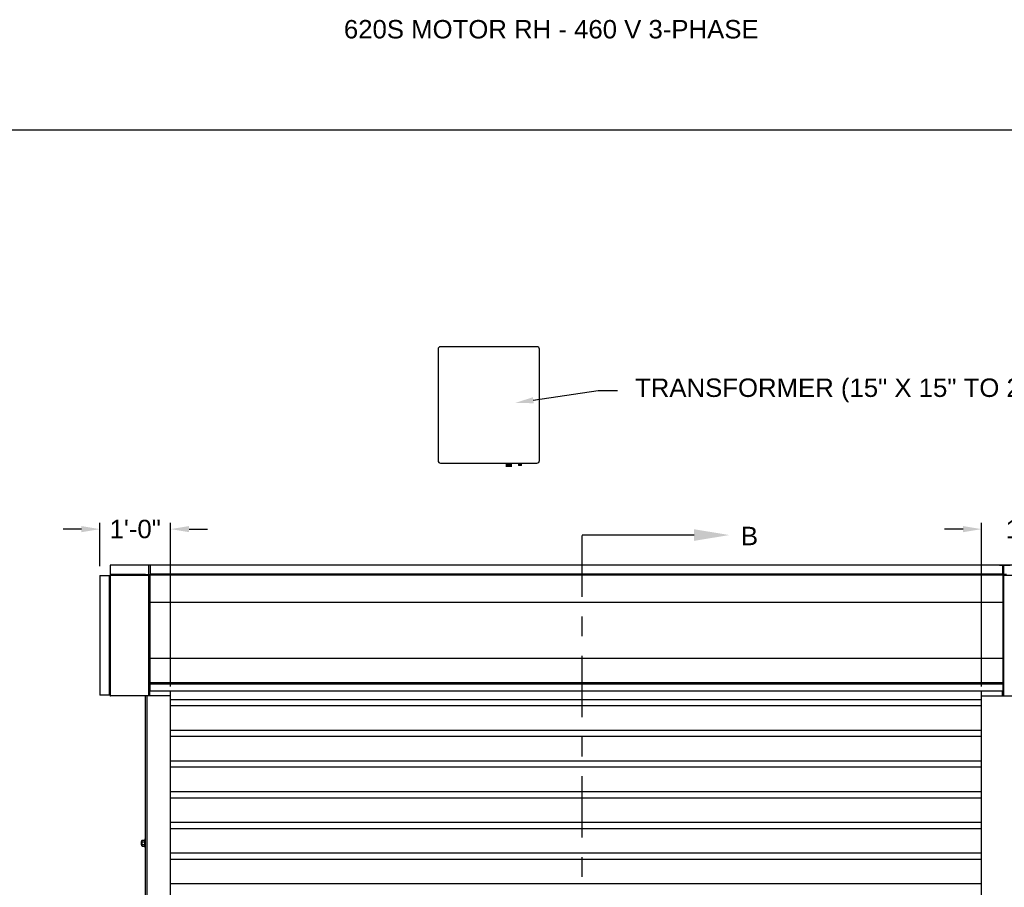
# Model space of a CAD drawing. Header units: inches. Extents: x 170 to 312, y 215 to 248.
# Tile 763 of 987: x 274.91 to 279.92, y 243.33 to 247.74. Entities that reach past the tile are written whole.
import ezdxf
from ezdxf import colors
from ezdxf.entities.mleader import LeaderData, LeaderLine
from ezdxf.math import Vec2, Vec3

# ---------------------------------------------------------------- set-up
doc = ezdxf.new("R2010")
doc.units = ezdxf.units.IN
doc.header["$LTSCALE"] = 0.25
doc.header["$MEASUREMENT"] = 0
doc.linetypes.add('CENTER', pattern=[2, 1.25, -0.25, 0.25, -0.25])
for name, color, linetype in [('460V 3-PHASE 60HZ (456-495V RANGE)', 7, 'Continuous'), ('ANNOTATIONS', 1, 'Continuous'), ('MOTOR RH', 7, 'Continuous'), ('SECTION CUTS', 6, 'CENTER')]:
    doc.layers.add(name, color=color, linetype=linetype)
doc.styles.add('ARIAL', font='arial.ttf', dxfattribs={"height": 0.09375})
doc.styles.get("Standard").update_dxf_attribs({"font": 'romans.shx'})
doc.dimstyles.new('STANDARD$0', dxfattribs={"dimtxt": 0.09375, "dimasz": 0.09375, "dimexe": 0.03125, "dimexo": 0.046875, "dimgap": 0.09, "dimtad": 0, "dimtih": 1, "dimtoh": 1, "dimdec": 4, "dimzin": 0, "dimdsep": 46, "dimtxsty": 'ARIAL', "dimcen": 0.09, "dimadec": 0, "dimazin": 0, "dimtfac": 1, "dimtdec": 4, "dimtofl": 0, "dimtmove": 0, "dimatfit": 1, "dimfxl": 1, "dimtolj": 1, "dimtzin": 0, "dimarcsym": 0})

# ---------------------------------------------------------------- blocks, each defined once
blk = doc.blocks.new('*D75')
at = {"layer": 'ANNOTATIONS', "color": 0, "lineweight": -2, "transparency": 16777216}
for p, q in [((279.8072, 244.3469), (279.8072, 245.1801)), ((280.3132, 244.959), (280.3132, 245.1801)), ((279.7135, 245.1488), (279.6197, 245.1488)), ((280.4069, 245.1488), (280.5007, 245.1488))]:
    blk.add_line(p, q, dxfattribs=at)
at = {"layer": 'ANNOTATIONS', "color": 0, "transparency": 16777216}
for points in [[(279.7135, 245.1644), (279.7135, 245.1332), (279.8072, 245.1488)], [(280.4069, 245.1644), (280.4069, 245.1332), (280.3132, 245.1488)]]:
    blk.add_solid(points, dxfattribs=at)
at = {"layer": 'defpoints', "color": 0, "transparency": 16777216}
for p in [(280.3132, 245.1488), (280.3132, 244.9122), (279.8072, 244.3)]:
    blk.add_point(p, dxfattribs=at)
at = {"layer": 'ANNOTATIONS', "color": 0, "transparency": 16777216, "insert": (280.0602, 245.1488), "char_height": 0.09375, "attachment_point": 5, "style": 'ARIAL'}
blk.add_mtext('\\A1;1\'-6"', dxfattribs=at)
blk = doc.blocks.new('*D76')
at = {"layer": 'ANNOTATIONS', "color": 0, "lineweight": -2, "transparency": 16777216}
for p, q in [((275.3205, 244.9594), (275.3205, 245.1801)), ((275.6807, 244.3469), (275.6807, 245.1801)), ((275.2268, 245.1488), (275.133, 245.1488)), ((275.7745, 245.1488), (275.8682, 245.1488))]:
    blk.add_line(p, q, dxfattribs=at)
at = {"layer": 'ANNOTATIONS', "color": 0, "transparency": 16777216}
for points in [[(275.2268, 245.1644), (275.2268, 245.1332), (275.3205, 245.1488)], [(275.7745, 245.1644), (275.7745, 245.1332), (275.6807, 245.1488)]]:
    blk.add_solid(points, dxfattribs=at)
at = {"layer": 'defpoints', "color": 0, "transparency": 16777216}
for p in [(275.6807, 245.1488), (275.3205, 244.9125), (275.6807, 244.3)]:
    blk.add_point(p, dxfattribs=at)
at = {"layer": 'ANNOTATIONS', "color": 0, "transparency": 16777216, "insert": (275.5006, 245.1488), "char_height": 0.09375, "attachment_point": 5, "style": 'ARIAL'}
blk.add_mtext('\\A1;1\'-0"', dxfattribs=at)

msp = doc.modelspace()

# ---------------------------------------------------------------- linework, layer by layer
at = {"layer": '460V 3-PHASE 60HZ (456-495V RANGE)'}
for p, q in [((277.04161, 246.06503), (277.04161, 245.49744)), ((277.54502, 246.07751), (277.05409, 246.07751)), ((277.5575, 245.49744), (277.5575, 246.06503)), ((277.05409, 245.48496), (277.54502, 245.48496)), ((277.38751, 245.48496), (277.38751, 245.47583)), ((277.41612, 245.47583), (277.41612, 245.48496)), ((277.45083, 245.47949), (277.4505, 245.4793)), ((277.4505, 245.4793), (277.45083, 245.47911)), ((277.4505, 245.4793), (277.4658, 245.4793)), ((277.45083, 245.48496), (277.45083, 245.47949)), ((277.45083, 245.47949), (277.46547, 245.47949)), ((277.46547, 245.47949), (277.46547, 245.48496)), ((277.4658, 245.4793), (277.46547, 245.47949)), ((277.46547, 245.47911), (277.4658, 245.4793)), ((277.38751, 245.47583), (277.38718, 245.47564)), ((277.38718, 245.47564), (277.38751, 245.47545)), ((277.38718, 245.47564), (277.41646, 245.47564)), ((277.38751, 245.475), (277.38718, 245.47481)), ((277.38718, 245.47481), (277.38751, 245.47462)), ((277.38718, 245.47481), (277.41646, 245.47481)), ((277.38751, 245.47417), (277.38718, 245.47398)), ((277.38718, 245.47398), (277.38751, 245.47379)), ((277.38718, 245.47398), (277.41646, 245.47398)), ((277.38751, 245.47334), (277.38718, 245.47315)), ((277.38718, 245.47315), (277.38751, 245.47295)), ((277.38718, 245.47315), (277.41646, 245.47315)), ((277.38751, 245.47251), (277.38718, 245.47232)), ((277.38718, 245.47232), (277.38751, 245.47212)), ((277.38718, 245.47232), (277.41646, 245.47232)), ((277.38751, 245.47168), (277.38718, 245.47148)), ((277.38718, 245.47148), (277.38751, 245.47129)), ((277.38718, 245.47148), (277.41646, 245.47148)), ((277.38751, 245.47084), (277.38718, 245.47065)), ((277.38718, 245.47065), (277.38751, 245.47046)), ((277.38718, 245.47065), (277.41646, 245.47065)), ((277.38751, 245.47001), (277.38718, 245.46982)), ((277.38718, 245.46982), (277.38751, 245.46963)), ((277.38718, 245.46982), (277.41646, 245.46982)), ((277.41612, 245.47583), (277.38751, 245.47583)), ((277.38751, 245.47545), (277.38751, 245.475)), ((277.38751, 245.47545), (277.41612, 245.47545)), ((277.41612, 245.475), (277.38751, 245.475)), ((277.38751, 245.47462), (277.38751, 245.47417)), ((277.38751, 245.47462), (277.41612, 245.47462)), ((277.41612, 245.47417), (277.38751, 245.47417)), ((277.38751, 245.47379), (277.38751, 245.47334)), ((277.38751, 245.47379), (277.41612, 245.47379)), ((277.41612, 245.47334), (277.38751, 245.47334)), ((277.38751, 245.47295), (277.38751, 245.47251)), ((277.38751, 245.47295), (277.41612, 245.47295)), ((277.41612, 245.47251), (277.38751, 245.47251)), ((277.38751, 245.47212), (277.38751, 245.47168)), ((277.38751, 245.47212), (277.41612, 245.47212)), ((277.41612, 245.47168), (277.38751, 245.47168)), ((277.38751, 245.47129), (277.38751, 245.47084)), ((277.38751, 245.47129), (277.41612, 245.47129)), ((277.41612, 245.47084), (277.38751, 245.47084)), ((277.38751, 245.47046), (277.38751, 245.47001)), ((277.38751, 245.47046), (277.41612, 245.47046)), ((277.41612, 245.47001), (277.38751, 245.47001)), ((277.38751, 245.46963), (277.38751, 245.46732)), ((277.38751, 245.46963), (277.41612, 245.46963)), ((277.41612, 245.46732), (277.38751, 245.46732)), ((277.41646, 245.47564), (277.41612, 245.47583)), ((277.41612, 245.47545), (277.41646, 245.47564)), ((277.41612, 245.475), (277.41612, 245.47545)), ((277.41646, 245.47481), (277.41612, 245.475)), ((277.41612, 245.47462), (277.41646, 245.47481)), ((277.41612, 245.47417), (277.41612, 245.47462)), ((277.41646, 245.47398), (277.41612, 245.47417)), ((277.41612, 245.47379), (277.41646, 245.47398)), ((277.41612, 245.47334), (277.41612, 245.47379)), ((277.41646, 245.47315), (277.41612, 245.47334)), ((277.41612, 245.47295), (277.41646, 245.47315)), ((277.41612, 245.47251), (277.41612, 245.47295)), ((277.41646, 245.47232), (277.41612, 245.47251)), ((277.41612, 245.47212), (277.41646, 245.47232)), ((277.41612, 245.47168), (277.41612, 245.47212)), ((277.41646, 245.47148), (277.41612, 245.47168)), ((277.41612, 245.47129), (277.41646, 245.47148)), ((277.41612, 245.47084), (277.41612, 245.47129)), ((277.41646, 245.47065), (277.41612, 245.47084)), ((277.41612, 245.47046), (277.41646, 245.47065)), ((277.41612, 245.47001), (277.41612, 245.47046)), ((277.41646, 245.46982), (277.41612, 245.47001)), ((277.41612, 245.46963), (277.41646, 245.46982)), ((277.41612, 245.46732), (277.41612, 245.46963)), ((277.45083, 245.47883), (277.4505, 245.47864)), ((277.4505, 245.47864), (277.45083, 245.47844)), ((277.4505, 245.47864), (277.4658, 245.47864)), ((277.45083, 245.47816), (277.4505, 245.47797)), ((277.4505, 245.47797), (277.45083, 245.47778)), ((277.4505, 245.47797), (277.4658, 245.47797)), ((277.45083, 245.4775), (277.4505, 245.47731)), ((277.4505, 245.47731), (277.45083, 245.47711)), ((277.4505, 245.47731), (277.4658, 245.47731)), ((277.45083, 245.47683), (277.4505, 245.47664)), ((277.4505, 245.47664), (277.45083, 245.47645)), ((277.4505, 245.47664), (277.4658, 245.47664)), ((277.45083, 245.47617), (277.4505, 245.47598)), ((277.4505, 245.47598), (277.45083, 245.47578)), ((277.4505, 245.47598), (277.4658, 245.47598)), ((277.45083, 245.4755), (277.4505, 245.47531)), ((277.4505, 245.47531), (277.45083, 245.47512)), ((277.4505, 245.47531), (277.4658, 245.47531)), ((277.45083, 245.47484), (277.4505, 245.47464)), ((277.4505, 245.47464), (277.45083, 245.47445)), ((277.4505, 245.47464), (277.4658, 245.47464)), ((277.45083, 245.47911), (277.45083, 245.47883)), ((277.45083, 245.47911), (277.46547, 245.47911)), ((277.45083, 245.47883), (277.46547, 245.47883)), ((277.45083, 245.47844), (277.45083, 245.47816)), ((277.45083, 245.47844), (277.46547, 245.47844)), ((277.45083, 245.47816), (277.46547, 245.47816)), ((277.45083, 245.47778), (277.45083, 245.4775)), ((277.45083, 245.47778), (277.46547, 245.47778)), ((277.45083, 245.4775), (277.46547, 245.4775)), ((277.45083, 245.47711), (277.45083, 245.47683)), ((277.45083, 245.47711), (277.46547, 245.47711)), ((277.45083, 245.47683), (277.46547, 245.47683)), ((277.45083, 245.47645), (277.45083, 245.47617)), ((277.45083, 245.47645), (277.46547, 245.47645)), ((277.45083, 245.47617), (277.46547, 245.47617)), ((277.45083, 245.47578), (277.45083, 245.4755)), ((277.45083, 245.47578), (277.46547, 245.47578)), ((277.45083, 245.4755), (277.46547, 245.4755)), ((277.45083, 245.47512), (277.45083, 245.47484)), ((277.45083, 245.47512), (277.46547, 245.47512)), ((277.45083, 245.47484), (277.46547, 245.47484)), ((277.45083, 245.47445), (277.45083, 245.47298)), ((277.45083, 245.47445), (277.46547, 245.47445)), ((277.46547, 245.47298), (277.45083, 245.47298)), ((277.46547, 245.47883), (277.46547, 245.47911)), ((277.4658, 245.47864), (277.46547, 245.47883)), ((277.46547, 245.47844), (277.4658, 245.47864)), ((277.46547, 245.47816), (277.46547, 245.47844)), ((277.4658, 245.47797), (277.46547, 245.47816)), ((277.46547, 245.47778), (277.4658, 245.47797)), ((277.46547, 245.4775), (277.46547, 245.47778)), ((277.4658, 245.47731), (277.46547, 245.4775)), ((277.46547, 245.47711), (277.4658, 245.47731)), ((277.46547, 245.47683), (277.46547, 245.47711)), ((277.4658, 245.47664), (277.46547, 245.47683)), ((277.46547, 245.47645), (277.4658, 245.47664)), ((277.46547, 245.47617), (277.46547, 245.47645)), ((277.4658, 245.47598), (277.46547, 245.47617)), ((277.46547, 245.47578), (277.4658, 245.47598)), ((277.46547, 245.4755), (277.46547, 245.47578)), ((277.4658, 245.47531), (277.46547, 245.4755)), ((277.46547, 245.47512), (277.4658, 245.47531)), ((277.46547, 245.47484), (277.46547, 245.47512)), ((277.4658, 245.47464), (277.46547, 245.47484)), ((277.46547, 245.47445), (277.4658, 245.47464)), ((277.46547, 245.47298), (277.46547, 245.47445))]:
    msp.add_line(p, q, dxfattribs=at)
for centre, start, end in [((277.05409, 246.06503), 90, 180), ((277.54502, 246.06503), 0, 90), ((277.05409, 245.49744), 180, 270), ((277.54502, 245.49744), 270, 0)]:
    msp.add_arc(centre, 0.01248, start, end, dxfattribs=at)
at = {"layer": 'defpoints'}
msp.add_lwpolyline([(287.7119, 234.44685), (268.24203, 234.44685), (268.24203, 247.18196), (287.7119, 247.18196)], close=True, dxfattribs=at)
at = {"layer": 'MOTOR RH'}
for p, q in [((275.3738, 244.96582), (275.3738, 244.30293)), ((275.56776, 244.96582), (275.56776, 244.91812)), ((275.57625, 244.96661), (275.57625, 244.91812)), ((279.9159, 244.91812), (279.9159, 244.96661)), ((279.92016, 244.91812), (279.92016, 244.96582)), ((275.32051, 244.91253), (275.3738, 244.91253)), ((275.36846, 244.91253), (275.36846, 244.30293)), ((275.37167, 244.30293), (275.37167, 244.91253)), ((275.55282, 244.91787), (275.3738, 244.91787)), ((275.3738, 244.91466), (275.56776, 244.91466)), ((275.55282, 244.91466), (275.55282, 244.91812)), ((275.55282, 244.91812), (275.57625, 244.91812)), ((275.56135, 244.91466), (275.56135, 244.91812)), ((275.56776, 244.91466), (275.56776, 244.3)), ((275.56776, 244.91386), (275.57625, 244.91386)), ((279.9159, 244.91865), (275.57625, 244.91865)), ((279.9159, 244.91519), (275.57625, 244.91519)), ((275.57625, 244.32505), (275.57625, 244.91519)), ((279.9351, 244.91812), (279.9159, 244.91812)), ((279.9159, 244.91519), (279.9159, 244.32505)), ((279.9159, 244.91386), (279.92016, 244.91386)), ((279.92016, 244.29919), (279.92016, 244.91466)), ((279.92016, 244.91466), (280.25949, 244.91466)), ((279.9159, 244.7758), (275.57625, 244.7758)), ((279.9159, 244.48955), (275.57625, 244.48955)), ((275.56776, 244.3685), (275.57625, 244.3685)), ((275.57117, 244.31279), (275.57117, 244.35542)), ((275.57117, 244.34775), (275.57414, 244.34775)), ((275.57117, 244.33604), (275.57414, 244.33604)), ((275.57414, 244.3), (275.57414, 244.3685)), ((275.57625, 244.3664), (275.57414, 244.3664)), ((279.9159, 244.36687), (275.57625, 244.36687)), ((279.9159, 244.3685), (279.92016, 244.3685)), ((279.91675, 244.34874), (279.9159, 244.34874)), ((279.91675, 244.3431), (279.9159, 244.3431)), ((279.91675, 244.32846), (279.9159, 244.32846)), ((279.91675, 244.31279), (279.91675, 244.35542)), ((275.37379, 244.30293), (275.32051, 244.30293)), ((275.68071, 244.3), (275.37555, 244.3)), ((275.55282, 240.38253), (275.55282, 244.3)), ((275.56135, 240.38253), (275.56135, 244.3)), ((275.57117, 244.32239), (275.57414, 244.32239)), ((275.57117, 244.32045), (275.57414, 244.32045)), ((275.68071, 240.10529), (275.68071, 244.32505)), ((275.68071, 244.28138), (279.80721, 244.28138)), ((279.80721, 240.10529), (279.80721, 244.32505)), ((279.80721, 244.3), (279.92016, 244.3)), ((279.91378, 244.3), (279.91378, 244.32505)), ((279.91675, 244.31946), (279.91378, 244.31946)), ((279.92016, 244.29919), (280.25949, 244.29919)), ((275.68071, 244.25013), (279.80721, 244.25013)), ((275.68071, 244.12513), (279.80721, 244.12513)), ((275.68071, 244.09388), (279.80721, 244.09388)), ((275.68071, 243.96888), (279.80721, 243.96888)), ((275.68071, 243.93763), (279.80721, 243.93763)), ((275.68071, 243.81263), (279.80721, 243.81263)), ((275.68071, 243.78138), (279.80721, 243.78138)), ((275.68071, 243.65638), (279.80721, 243.65638)), ((275.68071, 243.62513), (279.80721, 243.62513)), ((275.53066, 243.55724), (275.53066, 243.54221)), ((275.53167, 243.55825), (275.53167, 243.5412)), ((275.53413, 243.56251), (275.53413, 243.53694)), ((275.53583, 243.56449), (275.5477, 243.56449)), ((275.53583, 243.55711), (275.5477, 243.55711)), ((275.53583, 243.54234), (275.5477, 243.54234)), ((275.53583, 243.53496), (275.5477, 243.53496)), ((275.54941, 243.57104), (275.54941, 243.52841)), ((275.54941, 243.55825), (275.54941, 243.5608)), ((275.68071, 243.50013), (279.80721, 243.50013)), ((275.68071, 243.46888), (279.80721, 243.46888)), ((275.68071, 243.34388), (279.80721, 243.34388))]:
    msp.add_line(p, q, dxfattribs=at)
for radius in [0.00213, 0.00133]:
    msp.add_arc((275.3738, 244.91253), radius, 90, 180, dxfattribs=at)
for points in [[(275.56776, 244.96582), (275.3738, 244.96582)], [(280.25949, 244.96582), (279.92016, 244.96582)], [(275.32051, 244.91253), (275.32051, 244.30293)], [(275.57117, 244.35542), (275.56776, 244.35542)], [(279.9159, 244.35929), (275.57625, 244.35929)], [(279.92016, 244.35542), (279.91675, 244.35542)], [(275.56776, 244.31279), (275.57117, 244.31279)], [(275.57625, 244.32505), (279.9159, 244.32505)], [(279.91675, 244.31279), (279.92016, 244.31279)], [(275.53167, 243.55825), (275.53066, 243.55724)], [(275.53066, 243.54221), (275.53167, 243.5412)], [(275.53413, 243.55825), (275.53167, 243.55825)], [(275.53167, 243.5412), (275.53413, 243.5412)], [(275.53583, 243.56449), (275.53413, 243.56251)], [(275.53413, 243.53694), (275.53583, 243.53496)], [(275.54941, 243.56251), (275.5477, 243.56449)], [(275.5477, 243.53496), (275.54941, 243.53694)], [(275.55282, 243.57104), (275.54941, 243.57104)], [(275.54941, 243.5412), (275.54941, 243.5412)], [(275.54941, 243.52841), (275.55282, 243.52841)]]:
    msp.add_open_spline(points, degree=1, dxfattribs=at)
for points, degree, knots in [([(279.92016, 244.96582), (279.9074, 244.96582), (275.56776, 244.96582)], 1, [-0.0029391, -0.0029391, 0, 1, 1]), ([(275.37167, 244.30293), (275.3717, 244.30258), (275.37178, 244.30187), (275.37235, 244.30095), (275.37319, 244.30029), (275.374, 244.30002), (275.37448, 244.3), (275.3746, 244.3)], 3, [0, 0, 0, 0, 0.2297562, 0.4595704, 0.6893926, 0.919238, 1, 1, 1, 1]), ([(275.37555, 244.3), (275.37542, 244.30004), (275.37515, 244.30011), (275.37474, 244.30069), (275.37434, 244.30153), (275.37403, 244.30233), (275.37384, 244.30281), (275.3738, 244.30293)], 3, [0, 0, 0, 0, 0.2297497, 0.4595675, 0.6893808, 0.9192412, 1, 1, 1, 1]), ([(275.53413, 243.5608), (275.53419, 243.56132), (275.53433, 243.56237), (275.53509, 243.56359), (275.53567, 243.56429), (275.53583, 243.56449)], 3, [0, 0, 0, 0, 0.40629469, 0.8272685, 1, 1, 1, 1]), ([(275.53583, 243.55711), (275.53539, 243.55768), (275.53447, 243.55885), (275.53413, 243.56013), (275.53413, 243.56078), (275.53413, 243.5608)], 3, [0, 0, 0, 0, 0.4843315, 0.9863252, 1, 1, 1, 1]), ([(275.53413, 243.54973), (275.53413, 243.54989), (275.53414, 243.551), (275.53442, 243.55307), (275.5351, 243.55535), (275.53565, 243.55667), (275.53583, 243.55711)], 3, [0, 0, 0, 0, 0.0665352, 0.4352862, 0.8145477, 1, 1, 1, 1]), ([(275.53583, 243.54234), (275.53558, 243.54297), (275.53498, 243.54445), (275.53429, 243.54691), (275.53418, 243.54878), (275.53413, 243.54973)], 3, [0, 0, 0, 0, 0.2654613, 0.6280785, 1, 1, 1, 1]), ([(275.53413, 243.53865), (275.53419, 243.53917), (275.53433, 243.54022), (275.53509, 243.54144), (275.53567, 243.54214), (275.53583, 243.54234)], 3, [0, 0, 0, 0, 0.4062945, 0.8272686, 1, 1, 1, 1]), ([(275.53583, 243.53496), (275.53539, 243.53553), (275.53447, 243.5367), (275.53413, 243.53798), (275.53413, 243.53863), (275.53413, 243.53865)], 3, [0, 0, 0, 0, 0.4843323, 0.9863252, 1, 1, 1, 1]), ([(275.54941, 243.5608), (275.54934, 243.56132), (275.54921, 243.56237), (275.54844, 243.56359), (275.54787, 243.56429), (275.5477, 243.56449)], 3, [0, 0, 0, 0, 0.4062869, 0.82727, 1, 1, 1, 1]), ([(275.5477, 243.55711), (275.54815, 243.55768), (275.54906, 243.55885), (275.5494, 243.56013), (275.54941, 243.56078), (275.54941, 243.5608)], 3, [0, 0, 0, 0, 0.4843418, 0.9863253, 1, 1, 1, 1]), ([(275.54941, 243.54973), (275.5494, 243.54989), (275.54939, 243.551), (275.54911, 243.55307), (275.54843, 243.55535), (275.54788, 243.55667), (275.5477, 243.55711)], 3, [0, 0, 0, 0, 0.0665352, 0.4352862, 0.8145477, 1, 1, 1, 1]), ([(275.5477, 243.54234), (275.54795, 243.54297), (275.54855, 243.54445), (275.54925, 243.54691), (275.54935, 243.54878), (275.54941, 243.54973)], 3, [0, 0, 0, 0, 0.2654595, 0.6280849, 1, 1, 1, 1]), ([(275.54941, 243.53865), (275.54934, 243.53917), (275.54921, 243.54022), (275.54844, 243.54144), (275.54787, 243.54214), (275.5477, 243.54234)], 3, [0, 0, 0, 0, 0.40628648, 0.82726969, 1, 1, 1, 1]), ([(275.5477, 243.53496), (275.54815, 243.53553), (275.54906, 243.5367), (275.5494, 243.53798), (275.54941, 243.53863), (275.54941, 243.53865)], 3, [0, 0, 0, 0, 0.4843415, 0.9863242, 1, 1, 1, 1])]:
    msp.add_open_spline(points, degree=degree, knots=knots, dxfattribs=at)
at = {"layer": 'SECTION CUTS'}
msp.add_line((277.77492, 239.90334), (277.77492, 245.11861), dxfattribs=at)

# ---------------------------------------------------------------- texts
at = {"layer": 'ANNOTATIONS', "insert": (276.56248, 247.74099), "char_height": 0.09375, "width": 4.6220629, "attachment_point": 1, "line_spacing_factor": 0.86134, "style": 'ARIAL'}
msp.add_mtext('620S MOTOR RH - 460 V 3-PHASE', dxfattribs=at)
at = {"layer": 'SECTION CUTS', "style": 'ARIAL'}
msp.add_text('B', height=0.09375, dxfattribs=at).set_placement((278.58295, 245.06692))

# ---------------------------------------------------------------- dimensions: what is measured, and where the dimension line sits
at = {"layer": 'ANNOTATIONS'}
for base, p1, p2, text, picture, middle in [((275.68071, 245.14882), (275.32051, 244.91253), (275.68071, 244.3), '1\'-0"', '*D76', (275.50061, 245.14882)), ((280.31315, 245.14882), (279.80721, 244.3), (280.31315, 244.91215), '1\'-6"', '*D75', (280.06018, 245.14882))]:
    dim = msp.add_linear_dim(base=base, p1=p1, p2=p2, text=text, dimstyle='STANDARD$0', dxfattribs=at)
    dim.commit()
    dim.dimension.update_dxf_attribs({"geometry": picture, "text_midpoint": middle, "dimtype": 160})

# ---------------------------------------------------------------- leaders
ml = msp.add_multileader_mtext('Standard', dxfattribs=at)
ml.set_content('TRANSFORMER (15" X 15" TO 20" X 15")', color=256, style='ARIAL')
ml.set_leader_properties()
ml.build(insert=Vec2(0, 0))
ml.multileader.update_dxf_attribs({"dogleg_length": 0.36, "arrow_head_size": 0.09375})
ctx = ml.context
ctx.base_point, ctx.char_height, ctx.arrow_head_size, ctx.landing_gap_size, ctx.plane_origin = Vec3(277.95426, 245.85493), 0.09375, 0.09375, 0.09, Vec3(277.16923, 245.4217)
notes = []
notes.append((ctx, [(0, (1, 1, 0), (277.85631, 245.85493), (1, 0), 0.09796, [(0, [(277.43361, 245.79105)], 0, [])])]))
ctx.mtext.insert, ctx.mtext.flow_direction = Vec3(278.04426, 245.91559), 5
at = {"layer": 'SECTION CUTS'}
ml = msp.add_multileader_mtext('Standard', dxfattribs=at)
ml.set_content('', color=256)
ml.set_leader_properties()
ml.build(insert=Vec2(0, 0))
ml.multileader.update_dxf_attribs({"dogleg_length": 0, "arrow_head_size": 0.18})
ctx = ml.context
ctx.base_point, ctx.char_height, ctx.arrow_head_size, ctx.landing_gap_size, ctx.plane_origin, ctx.plane_x_axis, ctx.plane_y_axis = Vec3(277.77492, 245.11861), 0.18, 0.18, 0, Vec3(278.52444, 245.11861), Vec3(0, 1), Vec3(-1, 0)
notes.append((ctx, [(0, (1, 1, 0), (277.77492, 245.11861), (1, 0), 0, [(0, [(278.52444, 245.11861)], 0, [])])]))
ctx.mtext.insert, ctx.mtext.text_direction, ctx.mtext.rotation, ctx.mtext.flow_direction = Vec3(277.68492, 245.11861), Vec3(0, 1), 1.5707963, 5
for ctx, leaders in notes:
    for number, flags, end, landing, length, lines in leaders:
        leader = LeaderData()
        leader.index, (leader.has_last_leader_line, leader.has_dogleg_vector, leader.attachment_direction) = number, flags
        leader.last_leader_point, leader.dogleg_vector, leader.dogleg_length = Vec3(end), Vec3(landing), length
        for number, points, colour, breaks in lines:
            line = LeaderLine()
            line.index, line.vertices, line.color, line.breaks = number, Vec3.list(points), colors.encode_raw_color(colour), breaks
            leader.lines.append(line)
        ctx.leaders.append(leader)

doc.saveas('drawing.dxf')
